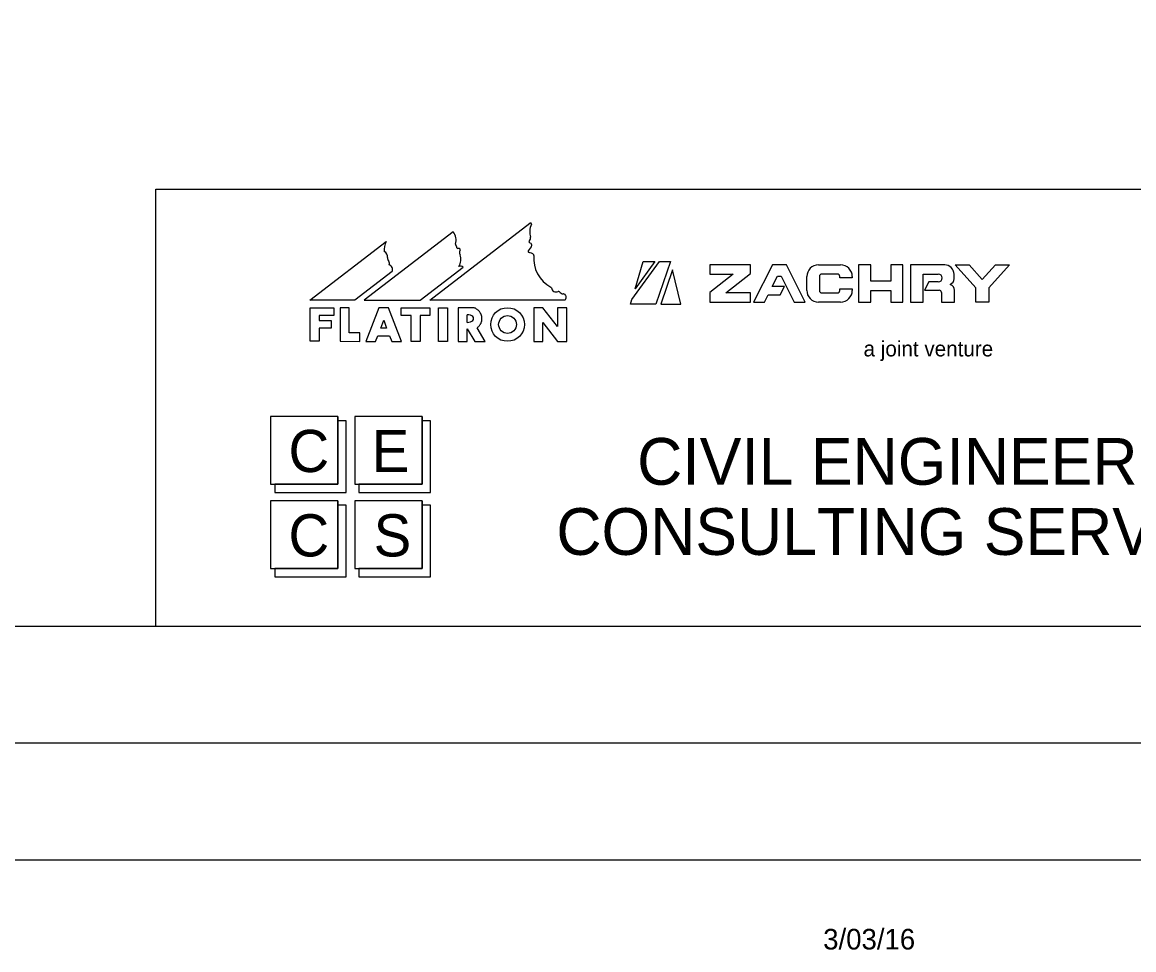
# Model space of a CAD drawing. Extents: x -2251 to 10196, y -13470 to 1199.
# Drawn here: x 1285.2 to 1522.9, y -1469.8 to -1271.4 of the extents above; entities that cross this region are included whole.
import ezdxf

# ---------------------------------------------------------------- set-up
doc = ezdxf.new("R2010")
doc.units = 0
for name, color, linetype in [('Level 3', 7, 'Continuous'), ('RD_SHT_Bndy', 7, 'Continuous'), ('RD_SHT_Iplotshp', 7, 'Continuous'), ('RD_SHT_Logo', 7, 'Continuous'), ('RD_SHT_Misc1', 7, 'Continuous'), ('RD_SHT_Snap', 7, 'Continuous'), ('RD_SHT_TX', 7, 'Continuous')]:
    doc.layers.add(name, color=color, linetype=linetype)

msp = doc.modelspace()

# ---------------------------------------------------------------- linework, layer by layer
at = {"layer": 'Level 3'}
msp.add_line((1465.07, -1363.99), (1465.07, -1363.99), dxfattribs=at)
msp.add_line((1465.07, -1363.99), (1465.07, -1363.99), dxfattribs=at)
msp.add_line((1465.07, -1363.99), (1465.07, -1363.99), dxfattribs=at)
msp.add_line((1465.07, -1363.99), (1465.07, -1363.99), dxfattribs=at)
at = {"layer": 'RD_SHT_Bndy'}
for p, q in [((103.1, -1400.65), (1778.1, -1400.65)), ((1791.65, -1425.65), (31.65, -1425.65)), ((1791.6, -1450.7), (31.6, -1450.65))]:
    msp.add_line(p, q, dxfattribs=at)
at = {"layer": 'RD_SHT_Iplotshp'}
msp.add_lwpolyline([(-3.35, -325.65), (1796.65, -325.65), (1796.65, -1425.65), (-3.35, -1425.65)], close=True, dxfattribs=at)
at = {"layer": 'RD_SHT_Logo'}
for p, q in [((1377.35, -1316.27), (1358.31, -1330.86)), ((1372.32, -1330.86), (1393.74, -1314.44)), ((1346.7, -1330.86), (1362.98, -1318.38)), ((1370.3, -1330.86), (1379.48, -1323.82)), ((1415.56, -1330.77), (1421.47, -1322.59)), ((1420.48, -1322.59), (1416.24, -1328.47)), ((1416.24, -1328.47), (1417.96, -1322.59)), ((1417.96, -1322.59), (1420.48, -1322.59)), ((1423.82, -1322.59), (1420.68, -1331.76)), ((1421.47, -1322.59), (1423.82, -1322.59)), ((1440.93, -1323.35), (1432.22, -1323.35)), ((1432.22, -1323.35), (1432.22, -1325.3)), ((1440.93, -1325.16), (1440.93, -1323.35)), ((1445.58, -1323.35), (1441.53, -1331.3)), ((1448.58, -1323.35), (1445.58, -1323.35)), ((1452.63, -1331.3), (1448.58, -1323.35)), ((1455.44, -1323.35), (1460.18, -1323.35)), ((1466.62, -1323.35), (1464.02, -1323.35)), ((1464.02, -1323.35), (1464.02, -1331.3)), ((1466.62, -1326.8), (1466.62, -1323.35)), ((1470.9, -1323.35), (1470.9, -1326.8)), ((1473.51, -1323.35), (1470.9, -1323.35)), ((1473.5, -1331.3), (1473.51, -1323.35)), ((1482.43, -1323.35), (1475.13, -1323.35)), ((1475.13, -1323.35), (1475.13, -1331.3)), ((1484.68, -1323.35), (1487.64, -1323.35)), ((1489.08, -1328.24), (1484.68, -1323.35)), ((1487.64, -1323.35), (1490.48, -1326.51)), ((1490.48, -1326.51), (1493.32, -1323.35)), ((1496.28, -1323.35), (1491.88, -1328.24)), ((1493.32, -1323.35), (1496.28, -1323.35)), ((1364.27, -1324.74), (1356.29, -1330.86)), ((1424.24, -1324.44), (1421.74, -1331.76)), ((1425.99, -1331.76), (1424.24, -1324.44)), ((1437.2, -1325.3), (1432.22, -1329.24)), ((1432.22, -1325.3), (1437.2, -1325.3)), ((1435.63, -1329.35), (1440.93, -1325.16)), ((1445.57, -1327.99), (1446.71, -1325.75)), ((1446.71, -1325.75), (1447.44, -1325.75)), ((1447.44, -1325.75), (1450.27, -1331.3)), ((1452.94, -1328.8), (1452.94, -1325.85)), ((1455.64, -1325.8), (1455.64, -1328.85)), ((1459.48, -1325.3), (1456.14, -1325.3)), ((1459.98, -1326.15), (1459.98, -1325.8)), ((1462.68, -1326.15), (1459.98, -1326.15)), ((1462.68, -1325.85), (1462.68, -1326.15)), ((1477.83, -1331.3), (1477.83, -1325.31)), ((1477.83, -1325.31), (1481.07, -1325.31)), ((1484.43, -1326.36), (1484.43, -1325.35)), ((1448.15, -1327.99), (1445.57, -1327.99)), ((1447.23, -1329.79), (1448.15, -1327.99)), ((1459.98, -1328.5), (1462.68, -1328.5)), ((1459.98, -1328.85), (1459.98, -1328.5)), ((1462.68, -1328.5), (1462.68, -1328.8)), ((1470.9, -1326.8), (1466.62, -1326.8)), ((1479.03, -1326.97), (1478.11, -1328.77)), ((1481.07, -1326.97), (1479.03, -1326.97)), ((1483.68, -1327.6), (1483.68, -1327.47)), ((1489.08, -1331.3), (1489.08, -1328.24)), ((1491.88, -1328.24), (1491.88, -1331.3)), ((1356.29, -1330.86), (1346.7, -1330.86)), ((1358.31, -1330.86), (1370.3, -1330.86)), ((1401.19, -1330.86), (1372.32, -1330.86)), ((1415.27, -1331.76), (1415.56, -1330.77)), ((1432.22, -1329.24), (1432.22, -1331.3)), ((1440.93, -1329.35), (1435.63, -1329.35)), ((1440.93, -1331.3), (1440.93, -1329.35)), ((1443.88, -1331.3), (1444.65, -1329.79)), ((1444.65, -1329.79), (1447.23, -1329.79)), ((1456.14, -1329.35), (1459.48, -1329.35)), ((1466.62, -1331.3), (1466.62, -1328.8)), ((1466.62, -1328.8), (1470.9, -1328.8)), ((1470.9, -1328.8), (1470.9, -1331.3)), ((1478.11, -1328.77), (1481.24, -1328.77)), ((1481.74, -1329.27), (1481.74, -1331.3)), ((1484.54, -1331.3), (1484.54, -1328.76)), ((1346.72, -1339.7), (1346.72, -1332.5)), ((1346.72, -1332.5), (1351.82, -1332.5)), ((1351.82, -1332.5), (1351.82, -1334.15)), ((1355.12, -1332.5), (1353.17, -1332.5)), ((1353.17, -1332.5), (1353.17, -1339.7)), ((1355.12, -1337.9), (1355.12, -1332.5)), ((1361.42, -1332.5), (1358.65, -1339.71)), ((1363.52, -1332.5), (1361.42, -1332.5)), ((1366.28, -1339.71), (1363.52, -1332.5)), ((1366.22, -1334.15), (1366.22, -1332.5)), ((1366.22, -1332.5), (1372.37, -1332.5)), ((1372.37, -1332.5), (1372.37, -1334.15)), ((1374.17, -1339.71), (1374.17, -1332.5)), ((1374.17, -1332.5), (1376.12, -1332.5)), ((1376.12, -1332.5), (1376.12, -1339.71)), ((1381.8, -1332.5), (1378.38, -1332.5)), ((1378.38, -1332.5), (1378.38, -1339.71)), ((1396.52, -1332.5), (1394.57, -1332.5)), ((1394.57, -1332.5), (1394.57, -1339.71)), ((1399.67, -1336.53), (1396.52, -1332.5)), ((1401.62, -1332.5), (1399.67, -1332.5)), ((1399.67, -1332.5), (1399.67, -1336.53)), ((1401.62, -1339.71), (1401.62, -1332.5)), ((1420.68, -1331.76), (1415.27, -1331.76)), ((1421.74, -1331.76), (1425.99, -1331.76)), ((1432.22, -1331.3), (1440.93, -1331.3)), ((1441.53, -1331.3), (1443.88, -1331.3)), ((1450.27, -1331.3), (1452.63, -1331.3)), ((1460.18, -1331.3), (1455.44, -1331.3)), ((1464.02, -1331.3), (1466.62, -1331.3)), ((1470.9, -1331.3), (1473.5, -1331.3)), ((1475.13, -1331.3), (1477.83, -1331.3)), ((1481.74, -1331.3), (1484.54, -1331.3)), ((1491.88, -1331.3), (1489.08, -1331.3)), ((1351.82, -1334.15), (1348.67, -1334.15)), ((1348.67, -1334.15), (1348.67, -1335.21)), ((1348.67, -1335.21), (1351.22, -1335.21)), ((1351.22, -1335.21), (1351.22, -1336.86)), ((1361.83, -1336.86), (1362.47, -1335.2)), ((1362.47, -1335.2), (1363.1, -1336.86)), ((1368.32, -1334.15), (1366.22, -1334.15)), ((1368.32, -1339.71), (1368.32, -1334.15)), ((1372.37, -1334.15), (1370.27, -1334.15)), ((1370.27, -1334.15), (1370.27, -1339.71)), ((1380.33, -1335.66), (1380.33, -1334.01)), ((1396.52, -1339.71), (1396.52, -1335.67)), ((1396.52, -1335.67), (1399.67, -1339.71)), ((1351.22, -1336.86), (1348.67, -1336.86)), ((1348.67, -1336.86), (1348.67, -1339.7)), ((1357.37, -1337.9), (1355.12, -1337.9)), ((1357.37, -1339.71), (1357.37, -1337.9)), ((1363.1, -1336.86), (1361.83, -1336.86)), ((1380.33, -1339.71), (1380.33, -1337.02)), ((1380.33, -1337.02), (1381.94, -1339.71)), ((1384.16, -1339.71), (1382.43, -1336.82)), ((1348.67, -1339.7), (1346.72, -1339.7)), ((1353.17, -1339.7), (1357.37, -1339.71)), ((1358.65, -1339.71), (1360.74, -1339.71)), ((1360.74, -1339.71), (1361.2, -1338.51)), ((1361.2, -1338.51), (1363.74, -1338.51)), ((1363.74, -1338.51), (1364.2, -1339.71)), ((1364.2, -1339.71), (1366.28, -1339.71)), ((1370.27, -1339.71), (1368.32, -1339.71)), ((1376.12, -1339.71), (1374.17, -1339.71)), ((1378.38, -1339.71), (1380.33, -1339.71)), ((1381.94, -1339.71), (1384.16, -1339.71)), ((1394.57, -1339.71), (1396.52, -1339.71)), ((1399.67, -1339.71), (1401.62, -1339.71)), ((1352.67, -1355.79), (1338.28, -1355.79)), ((1338.28, -1355.79), (1338.28, -1370.23)), ((1352.67, -1370.23), (1352.67, -1355.79)), ((1352.67, -1355.79), (1352.67, -1370.23)), ((1354.48, -1356.7), (1352.67, -1356.7)), ((1354.48, -1372.03), (1354.48, -1356.7)), ((1370.67, -1355.79), (1356.27, -1355.79)), ((1356.27, -1355.79), (1356.27, -1370.23)), ((1370.67, -1370.23), (1370.67, -1355.79)), ((1370.67, -1355.79), (1370.67, -1370.23)), ((1372.48, -1356.7), (1370.67, -1356.7)), ((1372.48, -1372.03), (1372.48, -1356.7)), ((1338.28, -1370.23), (1352.67, -1370.23)), ((1352.67, -1370.23), (1339.17, -1370.23)), ((1339.17, -1370.23), (1339.17, -1372.03)), ((1356.27, -1370.23), (1370.67, -1370.23)), ((1370.67, -1370.23), (1357.18, -1370.23)), ((1357.18, -1370.23), (1357.18, -1372.03)), ((1339.17, -1372.03), (1354.48, -1372.03)), ((1357.18, -1372.03), (1372.48, -1372.03)), ((1352.67, -1373.84), (1338.28, -1373.84)), ((1338.28, -1373.84), (1338.28, -1388.27)), ((1352.67, -1388.27), (1352.67, -1373.84)), ((1352.67, -1373.84), (1352.67, -1388.27)), ((1354.48, -1374.74), (1352.67, -1374.74)), ((1354.48, -1390.07), (1354.48, -1374.74)), ((1370.67, -1373.84), (1356.27, -1373.84)), ((1356.27, -1373.84), (1356.27, -1388.27)), ((1370.67, -1388.27), (1370.67, -1373.84)), ((1370.67, -1373.84), (1370.67, -1388.27)), ((1372.48, -1374.74), (1370.67, -1374.74)), ((1372.48, -1390.07), (1372.48, -1374.74)), ((1338.28, -1388.27), (1352.67, -1388.27)), ((1352.67, -1388.27), (1339.17, -1388.27)), ((1339.17, -1388.27), (1339.17, -1390.07)), ((1339.17, -1390.07), (1354.48, -1390.07)), ((1356.27, -1388.27), (1370.67, -1388.27)), ((1370.67, -1388.27), (1357.18, -1388.27)), ((1357.18, -1388.27), (1357.18, -1390.07)), ((1357.18, -1390.07), (1372.48, -1390.07))]:
    msp.add_line(p, q, dxfattribs=at)
for radius in [3.6, 1.9]:
    msp.add_circle((1388.95, -1336.1), radius, dxfattribs=at)
for centre, radius, start, end in [((1393.86, -1314.6), 0.2, 336.4699, 127.4657), ((1375.05, -1318.02), 2.89, 342.0343, 37.2653), ((1397.87, -1316.34), 4.17, 156.4699, 195.3053), ((1366.29, -1320.12), 3.74, 152.2252, 185.8662), ((1377.99, -1318.97), 0.2, 162.0343, 220.8638), ((1376.86, -1319.95), 1.3, 11.8745, 40.8638), ((1391.59, -1318.37), 2.7, 313.0036, 343.6807), ((1393.73, -1318.39), 0.2, 129.4079, 246.863), ((1393.13, -1317.66), 0.749, 309.4079, 17.0499), ((1393.27, -1319.47), 0.973, 20.4113, 66.863), ((1362.1, -1321.62), 1.21, 351.6466, 67.1294), ((1378.32, -1319.64), 0.2, 191.8745, 279.8173), ((1378.44, -1320.33), 0.499, 44.4799, 99.8173), ((1375.8, -1322.18), 3.16, 331.2486, 18.4584), ((1379.5, -1320.72), 0.843, 144.641, 212.5499), ((1378.65, -1320.12), 0.2, 324.641, 44.4799), ((1393.57, -1320.5), 0.2, 133.0036, 262.3069), ((1393.31, -1322.44), 1.76, 45.283, 82.3069), ((1394.4, -1321.33), 0.2, 353.8329, 45.283), ((1401.36, -1322.08), 6.8, 173.8329, 242.3928), ((1364.29, -1321.94), 1, 171.6466, 221.9371), ((1363.11, -1323.01), 0.592, 327.6019, 41.9371), ((1363.3, -1324.33), 1.05, 337.4201, 73.1261), ((1378.92, -1324.44), 0.827, 48.0701, 115.7229), ((1455.44, -1325.85), 2.5, 89.9984, 179.9984), ((1460.18, -1325.85), 2.5, 359.9984, 89.9984), ((1482.43, -1325.35), 2, 359.9984, 89.9984), ((1456.14, -1325.8), 0.5, 89.9984, 179.9984), ((1459.48, -1325.8), 0.5, 359.9984, 89.9984), ((1481.07, -1326.14), 0.831, 269.9984, 89.9984), ((1398.12, -1328.28), 0.2, 9.0833, 62.3928), ((1399.35, -1328.09), 1.04, 189.0833, 295.769), ((1483.23, -1326.36), 1.2, 291.95, 359.9984), ((1483.34, -1328.76), 1.2, 359.9984, 73.7977), ((1399.89, -1329.21), 0.2, 33.7112, 115.769), ((1400.89, -1328.54), 1.01, 213.7112, 268.6299), ((1400.86, -1329.74), 0.2, 78.9712, 88.6299), ((1400.75, -1330.3), 0.767, 320.912, 78.9712), ((1401.19, -1330.66), 0.2, 269.9984, 320.912), ((1455.44, -1328.8), 2.5, 179.9984, 269.9984), ((1456.14, -1328.85), 0.5, 179.9984, 269.9984), ((1459.48, -1328.85), 0.5, 269.9984, 359.9984), ((1460.18, -1328.8), 2.5, 269.9984, 359.9984), ((1481.24, -1329.27), 0.5, 359.9984, 89.9984)]:
    msp.add_arc(centre, radius, start, end, dxfattribs=at)
msp.add_ellipse((1380.33, -1334.83), major_axis=(1.36, 0), ratio=0.609965, start_param=4.712389, end_param=7.853982, dxfattribs=at)
msp.add_open_spline([(1382.43, -1336.82), (1382.51, -1336.76), (1382.59, -1336.7), (1382.81, -1336.49), (1382.95, -1336.34), (1383.13, -1336.07), (1383.19, -1335.97), (1383.29, -1335.77), (1383.34, -1335.66), (1383.41, -1335.44), (1383.44, -1335.32), (1383.47, -1335.08), (1383.48, -1334.96), (1383.48, -1334.71), (1383.47, -1334.59), (1383.44, -1334.35), (1383.41, -1334.23), (1383.34, -1334.01), (1383.29, -1333.9), (1383.19, -1333.7), (1383.13, -1333.6), (1382.95, -1333.33), (1382.81, -1333.18), (1382.52, -1332.91), (1382.37, -1332.8), (1382.08, -1332.63), (1381.94, -1332.56), (1381.8, -1332.5)], degree=3, dxfattribs=at)
at = {"layer": 'RD_SHT_Misc1'}
msp.add_lwpolyline([(1796.65, -1425.65), (1796.68, -325.65), (96.68, -325.6), (96.65, -1425.6)], close=True, dxfattribs=at)
at = {"layer": 'RD_SHT_Snap'}
msp.add_lwpolyline([(8.15, -325.65), (1808.15, -325.65), (1808.15, -1425.65), (8.15, -1425.65)], close=True, dxfattribs=at)
at = {"layer": 'RD_SHT_TX'}
for p, q in [((1313.76, -1400.65), (1313.76, -1307.15)), ((1313.76, -1400.65), (1313.76, -1307.15)), ((1313.76, -1307.15), (1778.1, -1307.15))]:
    msp.add_line(p, q, dxfattribs=at)

# ---------------------------------------------------------------- texts
at = {"layer": 'RD_SHT_Logo'}
msp.add_text('a joint venture', height=3.3, rotation=359.9984, dxfattribs=at).set_placement((1465.08, -1342.93))
for s, height, p in [('C', 9.02, (1342.11, -1367.66)), ('E', 9.02, (1359.9, -1367.66)), ('CIVIL ENGINEERING', 10, (1416.67, -1370.38)), ('CONSULTING SERVICES, INC.', 10, (1399.39, -1385.38)), ('C', 9.02, (1342.11, -1385.71)), ('S', 9.02, (1360.32, -1385.71))]:
    msp.add_text(s, height=height, dxfattribs=at).set_placement(p)
at = {"layer": 'RD_SHT_TX'}
msp.add_text('3/03/16', height=4.408, dxfattribs=at).set_placement((1456.45, -1469.78))

doc.saveas('drawing.dxf')
